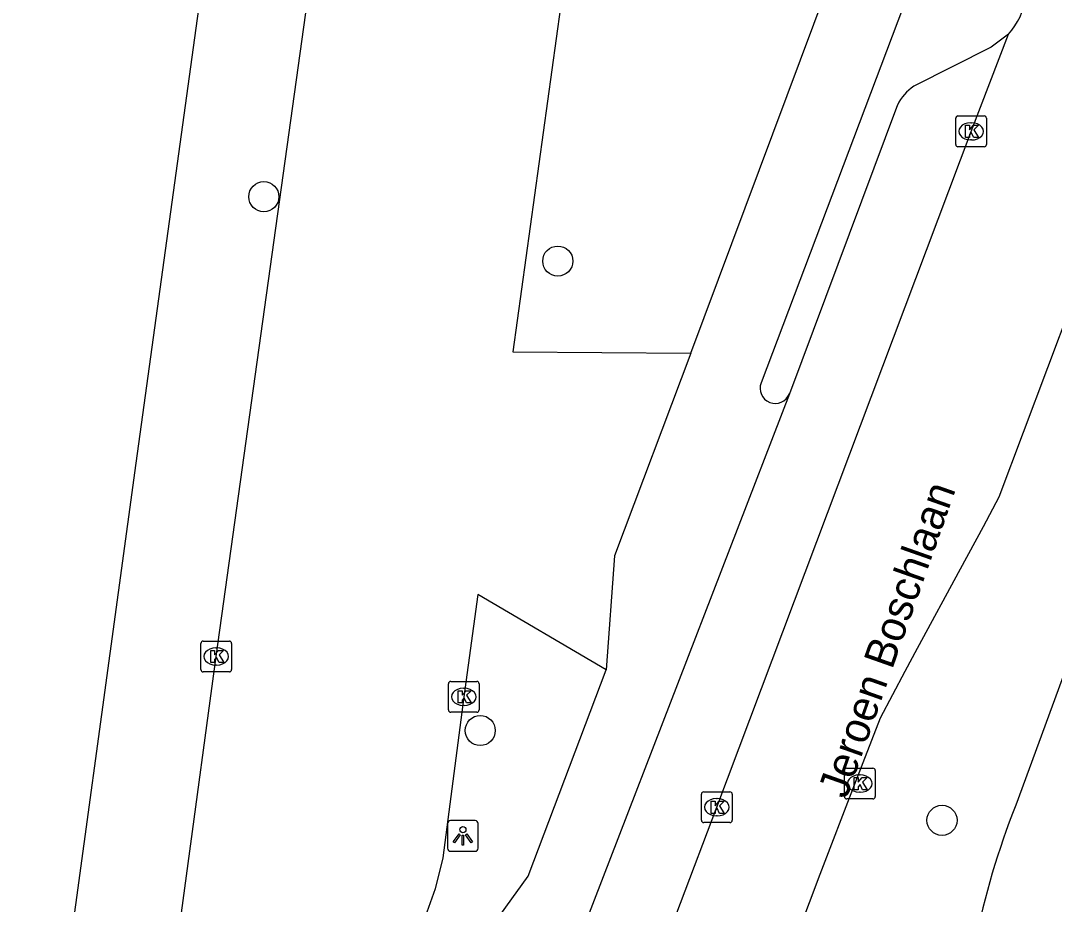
# Model space of a CAD drawing. Extents: x 162172 to 163187, y 382874 to 383684.
# Drawn here: x 163098.38 to 163131.97, y 383006.21 to 383034.92 of the extents above; entities that cross this region are included whole.
import ezdxf

# ---------------------------------------------------------------- set-up
doc = ezdxf.new("R2010")
doc.units = 0
for name, color, linetype in [('IMGEO_Berm_groen', 7, 'Continuous'), ('IMGEO_Boom', 7, 'Continuous'), ('IMGEO_Fietspad_gesloten', 7, 'Continuous'), ('IMGEO_Kolk', 7, 'Continuous'), ('IMGEO_Lichtpunt', 7, 'Continuous'), ('IMGEO_Openbare_ruimte_label', 7, 'Continuous'), ('IMGEO_Parkeervlak_open', 7, 'Continuous'), ('IMGEO_Rijbaan_lokaal_gesloten', 7, 'Continuous'), ('IMGEO_Voetpad_open', 7, 'Continuous')]:
    doc.layers.add(name, color=color, linetype=linetype)

msp = doc.modelspace()

# ---------------------------------------------------------------- linework, layer by layer
at = {"layer": 'IMGEO_Berm_groen'}
msp.add_lwpolyline([(163138.112, 383029.587), (163130.709, 383009.426)], dxfattribs=at)
msp.add_arc((163156.244, 382999.418), 27.426, 158.5987, 178.0992, dxfattribs=at)
at = {"layer": 'IMGEO_Boom'}
for centre in [(163106.279, 383029.201), (163115.831, 383027.109), (163113.311, 383011.854), (163128.316, 383008.936)]:
    msp.add_circle(centre, 0.489, dxfattribs=at)
at = {"layer": 'IMGEO_Fietspad_gesloten'}
for points in [[(163120.155, 383024.119), (163125.052, 383037.224)], [(163127.587, 383036.777), (163122.434, 383023.154)], [(163120.155, 383024.119), (163117.673, 383017.534), (163117.406, 383013.827)], [(163123.356, 383022.795), (163115.606, 383002.688)], [(163112.409, 383003.508), (163112.554, 383003.909), (163114.863, 383007.118), (163117.406, 383013.827)]]:
    msp.add_lwpolyline(points, dxfattribs=at)
msp.add_arc((163122.897, 383022.979), 0.495, 159.2768, 338.1742, dxfattribs=at)
at = {"layer": 'IMGEO_Kolk'}
for p, q in [((163128.76, 383030.898), (163128.76, 383031.75)), ((163128.835, 383031.824), (163129.687, 383031.824)), ((163129.248, 383031.604), (163129.273, 383031.604)), ((163129.761, 383031.75), (163129.761, 383030.898)), ((163129.271, 383031.044), (163129.246, 383031.044)), ((163129.687, 383030.824), (163128.835, 383030.824)), ((163104.307, 383014.76), (163105.159, 383014.76)), ((163104.232, 383013.834), (163104.232, 383014.686)), ((163104.72, 383014.54), (163104.745, 383014.54)), ((163105.233, 383014.686), (163105.233, 383013.834)), ((163105.159, 383013.76), (163104.307, 383013.76)), ((163104.743, 383013.98), (163104.718, 383013.98)), ((163112.35, 383013.449), (163113.202, 383013.449)), ((163112.275, 383012.523), (163112.275, 383013.375)), ((163112.763, 383013.229), (163112.788, 383013.229)), ((163113.276, 383013.375), (163113.276, 383012.523)), ((163113.202, 383012.449), (163112.35, 383012.449)), ((163112.786, 383012.669), (163112.761, 383012.669)), ((163125.143, 383009.705), (163125.143, 383010.557)), ((163125.218, 383010.631), (163126.07, 383010.631)), ((163125.631, 383010.411), (163125.656, 383010.411)), ((163126.144, 383010.557), (163126.144, 383009.705)), ((163120.497, 383008.936), (163120.497, 383009.788)), ((163120.572, 383009.862), (163121.424, 383009.862)), ((163121.498, 383009.788), (163121.498, 383008.936)), ((163125.654, 383009.851), (163125.629, 383009.851)), ((163120.985, 383009.642), (163121.01, 383009.642)), ((163126.07, 383009.631), (163125.218, 383009.631)), ((163121.008, 383009.082), (163120.983, 383009.082)), ((163121.424, 383008.862), (163120.572, 383008.862))]:
    msp.add_line(p, q, dxfattribs=at)
for points in [[(163128.76, 383030.898), (163128.76, 383031.75)], [(163128.835, 383031.824), (163129.687, 383031.824)], [(163129.081, 383031.524), (163129.204, 383031.524), (163129.204, 383031.373), (163129.334, 383031.524), (163129.498, 383031.524), (163129.352, 383031.373), (163129.505, 383031.124), (163129.353, 383031.124), (163129.268, 383031.288), (163129.204, 383031.221), (163129.204, 383031.124), (163129.081, 383031.124), (163129.081, 383031.524)], [(163129.761, 383031.75), (163129.761, 383030.898)], [(163129.687, 383030.824), (163128.835, 383030.824)], [(163104.307, 383014.76), (163105.159, 383014.76)], [(163104.232, 383013.834), (163104.232, 383014.686)], [(163104.553, 383014.46), (163104.676, 383014.46), (163104.676, 383014.309), (163104.806, 383014.46), (163104.97, 383014.46), (163104.824, 383014.309), (163104.977, 383014.06), (163104.825, 383014.06), (163104.74, 383014.224), (163104.676, 383014.157), (163104.676, 383014.06), (163104.553, 383014.06), (163104.553, 383014.46)], [(163105.233, 383014.686), (163105.233, 383013.834)], [(163105.159, 383013.76), (163104.307, 383013.76)], [(163112.35, 383013.449), (163113.202, 383013.449)], [(163112.275, 383012.523), (163112.275, 383013.375)], [(163112.596, 383013.149), (163112.719, 383013.149), (163112.719, 383012.998), (163112.849, 383013.149), (163113.013, 383013.149), (163112.867, 383012.998), (163113.02, 383012.749), (163112.868, 383012.749), (163112.783, 383012.913), (163112.719, 383012.846), (163112.719, 383012.749), (163112.596, 383012.749), (163112.596, 383013.149)], [(163113.276, 383013.375), (163113.276, 383012.523)], [(163113.202, 383012.449), (163112.35, 383012.449)], [(163125.143, 383009.705), (163125.143, 383010.557)], [(163125.218, 383010.631), (163126.07, 383010.631)], [(163126.144, 383010.557), (163126.144, 383009.705)], [(163125.464, 383010.331), (163125.587, 383010.331), (163125.587, 383010.18), (163125.717, 383010.331), (163125.881, 383010.331), (163125.735, 383010.18), (163125.888, 383009.931), (163125.736, 383009.931), (163125.651, 383010.095), (163125.587, 383010.028), (163125.587, 383009.931), (163125.464, 383009.931), (163125.464, 383010.331)], [(163120.497, 383008.936), (163120.497, 383009.788)], [(163120.572, 383009.862), (163121.424, 383009.862)], [(163121.498, 383009.788), (163121.498, 383008.936)], [(163120.818, 383009.562), (163120.941, 383009.562), (163120.941, 383009.411), (163121.071, 383009.562), (163121.235, 383009.562), (163121.089, 383009.411), (163121.242, 383009.162), (163121.09, 383009.162), (163121.005, 383009.326), (163120.941, 383009.259), (163120.941, 383009.162), (163120.818, 383009.162), (163120.818, 383009.562)], [(163126.07, 383009.631), (163125.218, 383009.631)], [(163121.424, 383008.862), (163120.572, 383008.862)]]:
    msp.add_lwpolyline(points, dxfattribs=at)
for centre, start, end in [((163128.837, 383031.748), 91.552, 178.448), ((163128.837, 383031.748), 91.552, 178.448), ((163129.685, 383031.748), 1.552, 88.448), ((163129.685, 383031.748), 1.552, 88.448), ((163128.837, 383030.9), 181.552, 268.448), ((163128.837, 383030.9), 181.552, 268.448), ((163129.685, 383030.9), 271.552, 358.448), ((163129.685, 383030.9), 271.552, 358.448), ((163104.309, 383014.684), 91.552, 178.448), ((163104.309, 383014.684), 91.552, 178.448), ((163105.157, 383014.684), 1.552, 88.448), ((163105.157, 383014.684), 1.552, 88.448), ((163104.309, 383013.836), 181.552, 268.448), ((163104.309, 383013.836), 181.552, 268.448), ((163105.157, 383013.836), 271.552, 358.448), ((163105.157, 383013.836), 271.552, 358.448), ((163112.352, 383013.373), 91.552, 178.448), ((163112.352, 383013.373), 91.552, 178.448), ((163113.2, 383013.373), 1.552, 88.448), ((163113.2, 383013.373), 1.552, 88.448), ((163112.352, 383012.525), 181.552, 268.448), ((163112.352, 383012.525), 181.552, 268.448), ((163113.2, 383012.525), 271.552, 358.448), ((163113.2, 383012.525), 271.552, 358.448), ((163125.22, 383010.555), 91.552, 178.448), ((163125.22, 383010.555), 91.552, 178.448), ((163126.068, 383010.555), 1.552, 88.448), ((163126.068, 383010.555), 1.552, 88.448), ((163120.574, 383009.786), 91.552, 178.448), ((163120.574, 383009.786), 91.552, 178.448), ((163121.422, 383009.786), 1.552, 88.448), ((163121.422, 383009.786), 1.552, 88.448), ((163125.22, 383009.707), 181.552, 268.448), ((163125.22, 383009.707), 181.552, 268.448), ((163126.068, 383009.707), 271.552, 358.448), ((163126.068, 383009.707), 271.552, 358.448), ((163120.574, 383008.938), 181.552, 268.448), ((163120.574, 383008.938), 181.552, 268.448), ((163121.422, 383008.938), 271.552, 358.448), ((163121.422, 383008.938), 271.552, 358.448)]:
    msp.add_arc(centre, 0.0765, start, end, dxfattribs=at)
for centre, major_axis, ratio, start_param, end_param in [((163129.247, 383031.324), (-0.387, 0.002), 0.722429, 4.712389, 7.853982), ((163129.272, 383031.324), (-0.39, 0.002), 0.717154, 1.570796, 4.712389), ((163104.719, 383014.26), (-0.387, 0.002), 0.722429, 4.712389, 7.853982), ((163104.744, 383014.26), (-0.39, 0.002), 0.717154, 1.570796, 4.712389), ((163112.762, 383012.949), (-0.387, 0.002), 0.722429, 4.712389, 7.853982), ((163112.787, 383012.949), (-0.39, 0.002), 0.717154, 1.570796, 4.712389), ((163125.63, 383010.131), (-0.387, 0.002), 0.722429, 4.712389, 7.853982), ((163125.655, 383010.131), (-0.39, 0.002), 0.717154, 1.570796, 4.712389), ((163120.984, 383009.362), (-0.387, 0.002), 0.722429, 4.712389, 7.853982), ((163121.009, 383009.362), (-0.39, 0.002), 0.717154, 1.570796, 4.712389)]:
    msp.add_ellipse(centre, major_axis=major_axis, ratio=ratio, start_param=start_param, end_param=end_param, dxfattribs=at)
at = {"layer": 'IMGEO_Lichtpunt'}
for p, q in [((163112.247, 383008.833), (163112.247, 383008.026)), ((163112.247, 383008.833), (163112.247, 383008.026)), ((163113.149, 383008.928), (163112.341, 383008.928)), ((163113.149, 383008.928), (163112.341, 383008.928)), ((163113.243, 383008.026), (163113.243, 383008.833)), ((163113.243, 383008.026), (163113.243, 383008.833)), ((163112.341, 383007.932), (163113.149, 383007.932)), ((163112.341, 383007.932), (163113.149, 383007.932))]:
    msp.add_line(p, q, dxfattribs=at)
for points in [[(163112.621, 383008.497), (163112.66, 383008.469), (163112.472, 383008.207), (163112.434, 383008.234), (163112.621, 383008.497)], [(163112.723, 383008.449), (163112.77, 383008.449), (163112.77, 383008.127), (163112.723, 383008.127), (163112.723, 383008.449)], [(163112.833, 383008.469), (163112.871, 383008.496), (163113.058, 383008.234), (163113.019, 383008.206), (163112.833, 383008.469)]]:
    msp.add_lwpolyline(points, dxfattribs=at)
msp.add_circle((163112.746, 383008.631), 0.0994, dxfattribs=at)
for centre, start, end in [((163112.341, 383008.833), 90, 180), ((163112.341, 383008.833), 90, 180), ((163113.149, 383008.833), 0, 90), ((163113.149, 383008.833), 0, 90), ((163112.341, 383008.026), 180, 270), ((163112.341, 383008.026), 180, 270), ((163113.149, 383008.026), 270, 0), ((163113.149, 383008.026), 270, 360)]:
    msp.add_arc(centre, 0.0946, start, end, dxfattribs=at)
at = {"layer": 'IMGEO_Parkeervlak_open'}
for points in [[(163108.479, 383041.665), (163116.626, 383040.467), (163114.374, 383024.162), (163120.155, 383024.119)], [(163130.477, 383034.481), (163129.911, 383034.058), (163127.4, 383032.792)], [(163126.868, 383032.181), (163123.356, 383022.795)], [(163117.406, 383013.827), (163113.236, 383016.27), (163112.775, 383012.95), (163112.099, 383007.718), (163111.846, 383006.708), (163110.871, 383003.977)]]:
    msp.add_lwpolyline(points, dxfattribs=at)
msp.add_arc((163128.197, 383031.561), 1.466, 122.9191, 154.9885, dxfattribs=at)
at = {"layer": 'IMGEO_Rijbaan_lokaal_gesloten'}
for points in [[(163117.462, 383000), (163121, 383009.363), (163129.262, 383031.324), (163130.477, 383034.481)], [(163117.88, 382989.013), (163120.127, 382995.283), (163120.735, 382997.497), (163121.897, 383000.656), (163124.351, 383007.183), (163125.474, 383010.089), (163126.316, 383012.264), (163127.123, 383013.779), (163127.523, 383014.531), (163128.915, 383017.105), (163129.662, 383018.485), (163130.174, 383019.451), (163134.125, 383029.959), (163135.415, 383033.359)]]:
    msp.add_lwpolyline(points, dxfattribs=at)
msp.add_arc((163128.869, 383035.955), 2.181, 317.4966, 353.0313, dxfattribs=at)
at = {"layer": 'IMGEO_Voetpad_open'}
for points in [[(163105.322, 383043.799), (163102.12, 383020.545), (163099.312, 383000), (163097.992, 382990.342)], [(163101.432, 382989.882), (163102.802, 383000), (163104.732, 383014.26), (163108.374, 383040.4), (163108.479, 383041.665)]]:
    msp.add_lwpolyline(points, dxfattribs=at)

# ---------------------------------------------------------------- texts
at = {"layer": 'IMGEO_Openbare_ruimte_label'}
msp.add_text('Jeroen Boschlaan', height=1, rotation=70.5504, dxfattribs=at).set_placement((163125.207, 383009.604))

doc.saveas('drawing.dxf')
